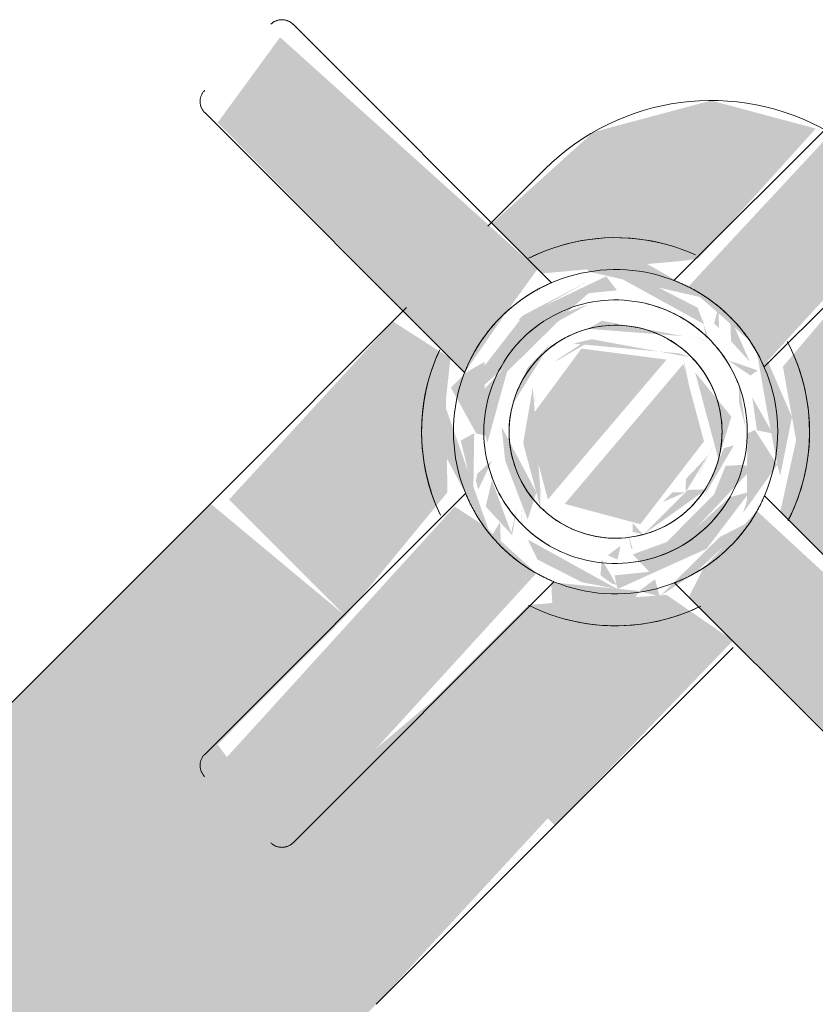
# Model space of a CAD drawing. Header units: millimetres. Extents: x 5980700 to 6194397, y -12939 to 2351883.
# Tile 373 of 587: x 6096208 to 6096259, y -1991 to -1929. Entities that reach past the tile are written whole.
import ezdxf

# ---------------------------------------------------------------- set-up
doc = ezdxf.new("R2010")
doc.units = ezdxf.units.MM
doc.layers.add('P-SANR-FIXT', color=6, linetype='Continuous', lineweight=9)

# ---------------------------------------------------------------- blocks, each defined once
blk = doc.blocks.new('Blks_Banh_Lavatório de Canto com Barras - Único-3080981-PLANTA DE CAIMENTO DE PISOS - 1 PAV_')
at = {"layer": 'P-SANR-FIXT', "lineweight": 5}
for points in [[(-12.9903810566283, 187.2606423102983), (-14.99999999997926, 177.320508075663), (-14.99999999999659, 98.86367144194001), (15.00000000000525, 98.86367144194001), (13.83677653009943, 184.8267908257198), (8.961171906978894, 191.5343495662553), (5.035113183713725, 193.277077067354), (-0.444210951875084, 194.4803243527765), (-8.920792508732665, 191.2413005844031), (-12.62148100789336, 187.6214810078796)], [(-14.99999999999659, 98.86367144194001), (-14.35245711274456, 82.76560727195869), (-3.860931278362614, 82.76560727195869), (-2.813079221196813, 95.33912452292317), (3.844229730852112, 94.30797401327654), (3.860931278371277, 82.76560727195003), (14.99999999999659, 83.7844288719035), (15.00000000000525, 98.86367144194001), (-10.19404901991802, 98.86367144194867)], [(-3.842737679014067, 95.33912452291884), (-2.799214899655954, 72.24165590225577), (1.779648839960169, 72.47746009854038), (3.875174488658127, 72.92218669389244), (2.813079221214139, 95.3391245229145), (-3.445304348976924, 95.33912452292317)], [(0, 68.40315961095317), (0.9503122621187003, 56.76148389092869), (5.278571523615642, 60.10030633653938), (4.41422801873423, 65.85460387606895), (0.1098155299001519, 68.33975758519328)], [(-5.278571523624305, 65.35557492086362), (-4.414228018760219, 58.76137658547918), (0, 56.21282085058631), (-0.9578395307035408, 67.8501507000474), (-5.229974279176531, 65.3836325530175)], [(-8.072322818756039, 66.96854798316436), (-7.799379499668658, 57.48984857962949), (-7.265798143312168, 58.11307971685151), (-7.26579814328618, 64.97759429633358), (-6.294617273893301, 67.06361228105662), (-7.856215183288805, 67.09331778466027)], [(-32.86936046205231, 66.31250173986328), (-31.83366997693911, 58.62099435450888), (-9.934925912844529, 59.51003557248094), (-10.0962732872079, 64.47214804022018), (-10.73801269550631, 66.44065433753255), (-32.46961237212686, 66.3148164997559)], [(9.4592888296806, 66.44805884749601), (10.31214274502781, 61.78070916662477), (10.84096160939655, 58.49872945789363), (32.86936046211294, 59.65668483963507), (31.83370499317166, 66.31849875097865), (9.803079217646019, 66.44606811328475)], [(-3.681053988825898, 52.66080645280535), (-2.610783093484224, 29.39810747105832), (4.046223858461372, 30.4289559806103), (3.255136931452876, 52.50888839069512), (-1.946950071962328, 52.17381602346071), (-3.403145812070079, 52.55930252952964)]]:
    blk.add_hatch(color=71, dxfattribs=at).paths.add_polyline_path(points)
h = blk.add_hatch(color=71, dxfattribs=at)
h.paths.add_polyline_path([(-14.99999999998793, 82.76560727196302), (-14.69278054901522, 66.41775407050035), (-9.645755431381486, 67.35755158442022), (-4.675089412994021, 73.08823957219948), (-3.873568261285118, 74.03224341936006), (-3.860931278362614, 82.76560727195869), (-14.76405517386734, 82.76560727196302)])
h.paths.add_polyline_path([(3.860931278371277, 82.76560727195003), (4.84331879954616, 72.60892607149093), (9.127381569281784, 68.4541339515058), (10.73801269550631, 66.44065433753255), (14.99999999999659, 67.37196191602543), (14.35245711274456, 82.76560727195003), (6.906631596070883, 82.7656072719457)])
h.paths.add_polyline_path([(-14.99999999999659, 58.52295236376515), (-14.86998066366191, 53.21588703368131), (-11.33321759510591, 44.04146833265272), (-8.081448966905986, 41.63662646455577), (-3.659329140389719, 40.21686956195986), (-4.607612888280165, 51.84327615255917), (-8.512405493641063, 54.55648796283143), (-11.02254943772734, 58.49978705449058), (-14.94121195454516, 58.52260997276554)])
h.paths.add_polyline_path([(-0.001812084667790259, 69.01359157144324), (0.4261808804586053, 68.15710396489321), (8.662937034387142e-12, 69.01177948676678)])
h.paths.add_polyline_path([(-5.278571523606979, 63.37325904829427), (-5.288699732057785, 61.812083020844), (-5.278571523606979, 63.30471337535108)])
h.paths.add_polyline_path([(-1.244725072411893, 56.9314632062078), (0.2956749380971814, 55.91714591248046), (-0.4261809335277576, 56.45887652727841), (-0.9578395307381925, 56.76582976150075)])
h.paths.add_polyline_path([(10.44118692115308, 58.49640110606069), (4.608243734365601, 51.51906262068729), (4.069717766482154, 50.77988656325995), (4.631348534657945, 39.64471005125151), (10.60660171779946, 43.0945240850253), (14.4888873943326, 49.81884012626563), (14.94121195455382, 58.52260997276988), (10.84096160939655, 58.49872945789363)])
h = blk.add_hatch(color=71, dxfattribs=at)
h.paths.add_polyline_path([(-9.40232040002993, 67.73642244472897), (-9.9475394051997, 65.02329443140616), (-10.11277950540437, 60.26753354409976), (-9.430881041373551, 62.35794737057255), (-9.402320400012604, 67.20602048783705)])
h.paths.add_polyline_path([(-8.647980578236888, 69.94620961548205), (-8.232097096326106, 68.41205118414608), (-3.876534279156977, 71.98244139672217), (-4.963384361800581, 72.96493645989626), (-8.544377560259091, 70.03108980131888)])
h.paths.add_polyline_path([(-9.40232040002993, 56.87955801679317), (-7.281387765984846, 53.70112580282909), (-3.680392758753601, 52.28205558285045), (-2.797052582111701, 52.37216224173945), (-5.533097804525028, 54.30111542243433), (-8.773005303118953, 56.51622277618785)])
h = blk.add_hatch(color=71, dxfattribs=at)
h.paths.add_polyline_path([(8.662937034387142e-12, 72.63360465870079), (1.128381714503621, 71.58126521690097), (0.8924362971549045, 72.59496601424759)])
h.paths.add_polyline_path([(8.662937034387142e-12, 70.69781125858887), (0.9136233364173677, 69.92540282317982), (0.1552779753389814, 70.608161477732)])
h.paths.add_polyline_path([(5.697589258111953, 68.3396010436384), (9.050063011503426, 65.06494671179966), (9.402320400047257, 66.39109041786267), (9.396748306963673, 67.73803229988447), (6.190264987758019, 68.6644299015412)])
h.paths.add_polyline_path([(3.579831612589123, 71.09803791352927), (4.270712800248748, 69.16340855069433), (4.340950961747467, 70.41608900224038), (4.08654418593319, 70.80548727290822)])
h.paths.add_polyline_path([(0, 54.16309695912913), (1.157800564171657, 54.5866256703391), (0.1433173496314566, 54.24584126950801)])
h.paths.add_polyline_path([(0, 52.9868747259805), (1.012180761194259, 52.03550863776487), (0.4323205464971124, 52.99650455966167), (0.3029303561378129, 52.99362242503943)])
h.paths.add_polyline_path([(9.40232040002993, 61.74152290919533), (8.002031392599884, 56.73647360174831), (9.402320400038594, 61.23702995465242)])
h = blk.add_hatch(color=71, dxfattribs=at)
h.paths.add_polyline_path([(1.014133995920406, 72.57934412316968), (9.018558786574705, 68.73820936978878), (7.465647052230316, 70.78682366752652), (3.876685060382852, 71.8782371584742), (1.73468848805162, 72.48684916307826)])
h.paths.add_polyline_path([(1.779670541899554, 52.13849866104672), (7.465672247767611, 53.70112580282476), (9.149701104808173, 56.13952697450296), (8.42386085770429, 56.31464413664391), (1.798129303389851, 52.15112868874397)])
h = blk.add_hatch(color=71, dxfattribs=at)
h.paths.add_polyline_path([(-7.167499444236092, 69.30873596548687), (-9.368701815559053, 63.48243883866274), (-8.752303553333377, 58.9713140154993), (-8.072322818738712, 60.14391457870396), (-7.799379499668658, 67.12613188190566), (-6.423964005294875, 68.81851134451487), (-6.939435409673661, 69.15836975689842)])
h.paths.add_polyline_path([(-7.167499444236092, 69.30873596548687), (-0.8890123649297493, 71.11583420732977), (-2.243152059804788, 71.57914007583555), (-5.262057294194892, 70.60016286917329), (-7.001839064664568, 69.42101346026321)])
h.paths.add_polyline_path([(-3.649537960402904, 53.14160586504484), (-1.819065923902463, 54.03711292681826), (-3.545901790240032, 53.70112580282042), (-3.63656042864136, 53.21167008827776)])
h.paths.add_polyline_path([(-7.167499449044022, 55.30724449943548), (-4.602249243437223, 54.59983795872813), (-6.302465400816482, 55.87757506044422), (-6.939435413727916, 55.45761070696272)])
h = blk.add_hatch(color=71, dxfattribs=at)
h.paths.add_polyline_path([(0, 71.62910573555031), (3.388140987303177, 70.06312197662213), (2.477071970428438, 71.52408417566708), (0.0766747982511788, 71.62585491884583)])
h.paths.add_polyline_path([(3.649537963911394, 71.47437459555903), (6.302465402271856, 68.73840539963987), (6.574826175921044, 69.67358251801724), (3.686198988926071, 71.45180626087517)])
h.paths.add_polyline_path([(7.167499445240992, 55.30724450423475), (0.8623790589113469, 53.48476950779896), (1.88826044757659, 53.02893526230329), (5.531017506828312, 54.19810728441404), (5.827424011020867, 54.3989988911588)])
h.paths.add_polyline_path([(8.072322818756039, 66.96854798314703), (7.450235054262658, 57.28826994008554), (6.302465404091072, 55.87757506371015), (7.415934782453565, 55.73271774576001), (9.37588595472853, 61.26346439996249), (8.842043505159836, 65.46994816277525), (8.216400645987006, 66.6880371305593)])
h = blk.add_hatch(color=71, dxfattribs=at)
h.paths.add_polyline_path([(0, 71.62910573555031), (1.068901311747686, 70.08068079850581), (0.1737230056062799, 71.5288067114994)])
h.paths.add_polyline_path([(5.271620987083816, 68.58553393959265), (7.586742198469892, 64.49756198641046), (7.553947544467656, 59.91350934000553), (6.950791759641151, 57.78771323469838), (8.072322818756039, 60.14391457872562), (7.799379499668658, 67.12613188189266), (6.329660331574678, 67.97467463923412)])
h.paths.add_polyline_path([(8.662937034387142e-12, 53.91816920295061), (0.8890123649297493, 53.50014625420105), (0.1552779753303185, 54.00781898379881)])
h = blk.add_hatch(color=71, dxfattribs=at)
h.paths.add_polyline_path([(8.662937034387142e-12, 70.45288350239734), (0.9824542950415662, 69.78584217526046), (0.1433173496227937, 70.37013919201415)])
h.paths.add_polyline_path([(0, 69.08975280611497), (0.8200952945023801, 68.26965751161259), (5.71327962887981, 64.04738167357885), (3.651216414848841, 66.9817220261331), (0.02709645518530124, 69.07410866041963)])
h.paths.add_polyline_path([(0.001812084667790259, 55.60238889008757), (0.6321830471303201, 55.8912187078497), (5.873178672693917, 60.24399720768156), (5.237032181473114, 59.218866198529), (0.009642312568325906, 55.60779799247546)])
h.paths.add_polyline_path([(0, 54.3891586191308), (1.042820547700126, 54.76516968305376), (0.1456181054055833, 54.45512842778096)])
h = blk.add_hatch(color=71, dxfattribs=at)
h.paths.add_polyline_path([(5.873178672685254, 58.91710894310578), (1.255072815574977, 54.95774803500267), (5.606294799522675, 57.92554193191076), (5.862196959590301, 58.8763080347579)])
h.paths.add_polyline_path([(5.873178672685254, 65.69887151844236), (6.896470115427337, 61.31673242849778), (6.842110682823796, 63.42672121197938), (5.885509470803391, 65.66995573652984)])
h.paths.add_polyline_path([(0, 70.22682184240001), (0.8394746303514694, 68.60508190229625), (5.356369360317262, 67.21944110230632), (3.665426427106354, 68.58157632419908), (0.4101674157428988, 70.0427160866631)])
h = blk.add_hatch(color=71, dxfattribs=at)
h.paths.add_polyline_path([(-9.40232040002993, 67.73642244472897), (-8.41755868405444, 67.16787000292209), (-8.232097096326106, 68.41205118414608)])
h.paths.add_polyline_path([(-6.939435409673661, 69.15836975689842), (-5.116226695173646, 68.67525087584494), (-5.789705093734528, 69.45277025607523), (-6.694831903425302, 69.29959165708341)])
h.paths.add_polyline_path([(-7.265798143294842, 66.50290074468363), (-6.139339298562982, 66.90833430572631), (-7.208962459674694, 66.5357148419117)])
h.paths.add_polyline_path([(-9.40232040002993, 60.23685766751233), (-8.773005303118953, 56.51622277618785), (-6.190264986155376, 55.95155055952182), (-6.01506805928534, 56.45967588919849), (-9.020734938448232, 59.4939337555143), (-9.320965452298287, 60.07846448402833)])
h.paths.add_polyline_path([(-5.697589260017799, 56.27637941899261), (-3.385462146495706, 54.5673212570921), (-4.270712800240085, 55.45257191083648), (-5.571519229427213, 56.20359285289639)])
h.paths.add_polyline_path([(-2.870811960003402, 53.10858986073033), (0, 51.98237580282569), (-1.128381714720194, 53.03471524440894), (-2.706372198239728, 53.10161803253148)])
h = blk.add_hatch(color=71, dxfattribs=at)
h.paths.add_polyline_path([(0, 68.80338788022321), (4.41422801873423, 65.85460387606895), (5.278571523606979, 64.17479668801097), (4.128970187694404, 66.11619189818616), (0.01318026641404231, 68.79480996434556)])
h.paths.add_polyline_path([(5.873178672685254, 61.87822028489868), (5.278571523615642, 59.62572009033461), (4.358224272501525, 58.72904280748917), (5.492400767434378, 59.88647709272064), (5.873178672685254, 61.68116890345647)])
h = blk.add_hatch(color=71, dxfattribs=at)
h.paths.add_polyline_path([(-6.059729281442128, 66.82872428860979), (-4.962507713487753, 66.22464764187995), (-5.972658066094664, 66.86121262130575)])
h.paths.add_polyline_path([(-5.843470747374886, 67.97882138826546), (-5.360166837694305, 67.22101597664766), (-5.21260345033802, 68.22151790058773)])
h.paths.add_polyline_path([(-5.873178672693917, 65.69887151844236), (-6.689912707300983, 60.80209225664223), (-5.873178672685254, 61.68116890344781), (-5.873178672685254, 65.66456991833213)])
h.paths.add_polyline_path([(-7.937171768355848, 62.30799019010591), (-7.220973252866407, 58.06825482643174), (-6.489673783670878, 58.88920407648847), (-7.651544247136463, 61.63337826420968)])
h.paths.add_polyline_path([(-5.87317867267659, 58.91710894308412), (-4.534002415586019, 56.41403356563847), (-0.8990606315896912, 56.04530055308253), (-5.623407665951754, 58.77290358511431)])
h = blk.add_hatch(color=71, dxfattribs=at)
h.paths.add_polyline_path([(-5.873178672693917, 65.69887151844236), (-4.87689863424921, 65.64589364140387), (-5.275149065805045, 66.04414407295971)])
h.paths.add_polyline_path([(-5.288699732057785, 63.36243431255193), (-5.873178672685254, 61.87822033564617), (-5.288699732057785, 62.47690753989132), (-5.288699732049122, 63.29458516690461)])
h.paths.add_polyline_path([(-6.898200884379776, 61.28281146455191), (-5.940899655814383, 57.59307697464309), (-5.61137896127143, 58.17728956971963), (-6.8876560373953, 61.25847445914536)])
h.paths.add_polyline_path([(-5.873178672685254, 61.06347350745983), (-4.962507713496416, 58.39133281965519), (-5.492762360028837, 59.88611550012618), (-5.865249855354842, 61.03893445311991)])
h = blk.add_hatch(color=71, dxfattribs=at)
h.paths.add_polyline_path([(-5.288699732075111, 65.36142244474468), (-3.864182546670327, 66.1721727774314), (-5.286167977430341, 65.36317137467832)])
h.paths.add_polyline_path([(-5.873178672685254, 61.87822033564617), (-5.237032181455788, 59.218866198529), (-5.278571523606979, 60.6574232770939), (-5.288699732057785, 61.25354617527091)])
at = {"layer": 'P-SANR-FIXT', "color": 133, "lineweight": 5}
for p, q in [((15.00000000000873, 179.9245353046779), (15.00000000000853, 98.86367144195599)), ((-14.99999999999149, 82.76560727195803), (-14.99999999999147, 98.86367144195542)), ((15.00000000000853, 98.8636714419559), (15.00000000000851, 82.7656072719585)), ((-3.978294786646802, 95.33912452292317), (-3.978294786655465, 71.83644676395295)), ((3.978294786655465, 71.83644676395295), (3.978294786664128, 95.33912452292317)), ((-14.9999999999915, 66.724973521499), (-14.99999999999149, 82.76560727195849)), ((15.00000000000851, 82.76560727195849), (15.0000000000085, 66.13734183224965)), ((-9.459288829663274, 66.44805884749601), (-32.86936046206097, 66.44805884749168)), ((32.86936046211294, 66.44805884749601), (9.4592888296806, 66.44805884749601)), ((-32.86936046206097, 58.49146927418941), (-9.594398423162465, 58.49146927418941)), ((9.594398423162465, 58.49146927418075), (32.86936046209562, 58.49146927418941)), ((15.0000000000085, 58.80112339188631), (15.00000000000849, 53.70112580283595)), ((-3.775998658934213, 52.69757153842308), (-3.77599865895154, 29.39810747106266)), ((4.180590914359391, 29.39810747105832), (4.180590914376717, 52.86654050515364))]:
    blk.add_line(p, q, dxfattribs=at)
at = {"layer": 'P-SANR-FIXT', "color": 133, "lineweight": 5, "flags": 128}
for points in [[(-3.978294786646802, 95.33912452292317), (-3.977494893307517, 95.37911385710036), (-3.975096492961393, 95.41903921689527), (-3.97110342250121, 95.45883673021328), (-3.965522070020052, 95.49844272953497), (-3.958361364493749, 95.53779385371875), (-3.949632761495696, 95.57682714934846), (-3.939350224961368, 95.61548017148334), (-3.927530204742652, 95.65369108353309), (-3.91419161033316, 95.69139875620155), (-3.899355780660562, 95.72854286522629), (-3.883046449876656, 95.76506398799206), (-3.865289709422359, 95.80090369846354), (-3.846113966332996, 95.83600466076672), (-3.825549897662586, 95.87031072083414), (-3.803630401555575, 95.90376699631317), (-3.780390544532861, 95.93631996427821), (-3.755867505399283, 95.96791754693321), (-3.73010051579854, 95.99850919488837), (-3.703130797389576, 96.02804596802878), (-3.675001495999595, 96.05648061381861), (-3.645757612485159, 96.08376764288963), (-3.615445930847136, 96.10986340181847), (-3.584114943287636, 96.13472614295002), (-3.551814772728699, 96.15831609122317), (-3.518597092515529, 96.1805955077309), (-3.484515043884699, 96.20152875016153), (-3.4496231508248, 96.22108232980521), (-3.4139772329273, 96.23922496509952), (-3.377634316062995, 96.25592763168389), (-3.340652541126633, 96.27116360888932), (-3.303091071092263, 96.2849085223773), (-3.265009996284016, 96.29714038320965), (-3.226470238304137, 96.30783962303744), (-3.187533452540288, 96.31698912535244), (-3.148261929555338, 96.32457425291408), (-3.10871849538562, 96.33058287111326), (-3.068966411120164, 96.33500536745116), (-3.02906927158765, 96.33783466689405), (-2.989090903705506, 96.33906624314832), (-2.978294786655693, 96.33912452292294)], [(2.978294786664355, 96.33912452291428), (3.018284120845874, 96.33832462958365), (3.058209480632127, 96.3359262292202), (3.098006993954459, 96.33193315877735), (3.137612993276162, 96.32635180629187), (3.17696411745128, 96.31919110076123), (3.215997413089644, 96.31046249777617), (3.254650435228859, 96.30017996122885), (3.292861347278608, 96.28835994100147), (3.330569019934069, 96.27502134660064), (3.367713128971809, 96.26018551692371), (3.40423425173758, 96.24387618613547), (3.440073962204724, 96.22611944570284), (3.475174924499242, 96.20694370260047), (3.509480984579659, 96.18637963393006), (3.54293726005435, 96.16446013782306), (3.575490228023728, 96.14122028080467), (3.607087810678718, 96.11669724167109), (3.637679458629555, 96.09093025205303), (3.667216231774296, 96.06396053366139), (3.695650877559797, 96.0358312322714), (3.722937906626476, 96.0065873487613), (3.74903366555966, 95.97627566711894), (3.773896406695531, 95.94494467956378), (3.797486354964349, 95.91264450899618), (3.819765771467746, 95.87942682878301), (3.840699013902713, 95.84534478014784), (3.860252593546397, 95.81045288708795), (3.878395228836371, 95.77480696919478), (3.895097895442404, 95.73846405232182), (3.910333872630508, 95.70148227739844), (3.924078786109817, 95.66392080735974), (3.936310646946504, 95.62583973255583), (3.947009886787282, 95.58729997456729), (3.956159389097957, 95.5483631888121), (3.963744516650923, 95.50909166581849), (3.969753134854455, 95.46954823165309), (3.974175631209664, 95.42979614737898), (3.977004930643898, 95.38989900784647), (3.978236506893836, 95.34992063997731), (3.978294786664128, 95.33912452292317)], [(-3.887056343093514, 74.03756360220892), (-4.353004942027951, 73.87274039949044), (-4.811989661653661, 73.6894160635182), (-5.263276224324, 73.48788387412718), (-5.706142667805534, 73.26846623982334), (-6.139880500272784, 73.03151418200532), (-6.5637958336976, 72.77740677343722), (-6.977210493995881, 72.50655053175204), (-7.37946310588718, 72.21937876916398), (-7.769910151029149, 71.91635089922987), (-8.147926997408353, 71.59795170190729), (-8.512908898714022, 71.26469054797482), (-8.864271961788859, 70.91710058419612), (-9.201454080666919, 70.55573788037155), (-9.52391583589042, 70.18118053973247), (-9.83114135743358, 69.79402777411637), (-10.12263914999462, 69.39489894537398), (-10.39794287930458, 68.9844325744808), (-10.65661211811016, 68.56328532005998), (-10.89823305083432, 68.13213092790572), (-11.12241913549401, 67.69165915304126), (-11.32881172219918, 67.24257465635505), (-11.51708062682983, 66.7855958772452), (-11.68692465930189, 66.32145388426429)], [(11.61107172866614, 66.53588708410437), (11.43271332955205, 66.99682424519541), (11.23606502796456, 67.45026027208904), (11.0214414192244, 67.89546976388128), (10.78918585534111, 68.33174048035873), (10.53966989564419, 68.75837448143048), (10.27329271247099, 69.17468924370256), (9.990480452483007, 69.58001875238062), (9.691685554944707, 69.97371456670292), (9.377386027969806, 70.35514685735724), (9.04808468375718, 70.72370541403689), (8.704308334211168, 71.07880062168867), (8.346606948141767, 71.41986440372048), (7.975552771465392, 71.74635113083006), (7.591739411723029, 72.05773849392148), (7.195780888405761, 72.35352833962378), (6.788310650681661, 72.63324746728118), (6.369980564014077, 72.89644838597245), (5.941459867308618, 73.14271003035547), (5.503434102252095, 73.3716384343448), (5.056604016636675, 73.58286736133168), (4.601684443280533, 73.77605889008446), (4.139403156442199, 73.95090395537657)], [(8.662937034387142e-12, 72.63360465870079), (-0.4129144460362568, 72.62534526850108), (-0.825168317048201, 72.60058031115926), (-1.236102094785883, 72.55934940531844), (-1.645058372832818, 72.50171851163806), (-2.051382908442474, 72.42777982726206), (-2.454425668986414, 72.337651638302), (-2.853541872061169, 72.2314781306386), (-3.248093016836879, 72.1094291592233), (-3.637447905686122, 71.97169997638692), (-4.020983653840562, 71.81851091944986), (-4.398086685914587, 71.65010705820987), (-4.768153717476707, 71.46675780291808), (-5.13059272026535, 71.26875647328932), (-5.484823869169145, 71.05641982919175), (-5.830280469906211, 70.83008756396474), (-6.166409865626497, 70.59012176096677), (-6.4926743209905, 70.33690631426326), (-6.808551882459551, 70.07084631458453), (-7.113537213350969, 69.79236740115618), (-7.407142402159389, 69.5019150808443), (-7.688897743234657, 69.1999540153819), (-7.958352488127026, 68.88696727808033), (-8.215075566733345, 68.56345558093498), (-8.458656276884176, 68.22993647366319), (-8.688704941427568, 67.88694351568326), (-8.904853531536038, 67.53502542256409), (-9.106756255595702, 67.17474518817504), (-9.294090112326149, 66.806679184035), (-9.466555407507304, 66.4314162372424), (-9.62387623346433, 66.04955668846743), (-9.765800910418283, 65.66171143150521), (-9.892102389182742, 65.26850093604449), (-10.00257861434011, 64.87055425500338), (-10.09705284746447, 64.46850801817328), (-10.17537394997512, 64.06300541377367), (-10.23741662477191, 63.65469515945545), (-10.28308161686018, 63.24423046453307), (-10.3122958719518, 62.83226798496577), (-10.32501265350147, 62.41946677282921), (-10.32121161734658, 62.00648722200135), (-10.30089884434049, 61.59399001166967), (-10.26410683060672, 61.18263504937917), (-10.21089443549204, 60.77308041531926), (-10.14134678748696, 60.36598130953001), (-10.05557514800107, 59.9619890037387), (-9.953716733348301, 59.56174979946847), (-9.835934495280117, 59.16590399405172), (-9.702416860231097, 58.77508485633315), (-9.553377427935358, 58.38991761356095), (-9.389054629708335, 58.01101845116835), (-9.209711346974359, 57.63899352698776), (-9.015634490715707, 57.27443800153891), (-8.807134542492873, 56.91793508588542), (-8.584545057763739, 56.57005510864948), (-8.348222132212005, 56.23135460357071), (-8.098543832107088, 55.90237541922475), (-7.835909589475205, 55.58364385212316), (-7.560739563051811, 55.27566980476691), (-7.273473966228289, 54.97894596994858), (-6.974572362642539, 54.69394704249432), (-6.664512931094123, 54.42112895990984), (-6.343791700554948, 54.16092817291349), (-6.01292175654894, 53.91376094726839), (-5.672432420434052, 53.6800226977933), (-5.322868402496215, 53.46008735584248), (-4.964788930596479, 53.25430677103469), (-4.59876685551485, 53.06301014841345), (-4.225387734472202, 52.8865035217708), (-3.845248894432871, 52.7250692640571), (-3.458958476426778, 52.5789656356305), (-3.067134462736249, 52.44842637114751), (-2.670403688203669, 52.33366030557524), (-2.269400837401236, 52.23485104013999), (-1.864767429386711, 52.15215664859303), (-1.457150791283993, 52.08570942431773), (-1.047203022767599, 52.03561566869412), (-0.6355799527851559, 52.001955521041), (-0.2229400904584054, 51.98478283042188), (0, 51.98237580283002)], [(0, 51.98237580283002), (0.4129144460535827, 51.99063519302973), (0.825168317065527, 52.01540015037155), (1.236102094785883, 52.05663105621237), (1.645058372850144, 52.11426194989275), (2.051382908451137, 52.18820063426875), (2.45442566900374, 52.2783288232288), (2.853541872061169, 52.3845023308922), (3.248093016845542, 52.50655130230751), (3.637447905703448, 52.64428048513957), (4.020983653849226, 52.79746954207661), (4.398086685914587, 52.96587340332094), (4.768153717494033, 53.14922265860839), (5.130592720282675, 53.34722398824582), (5.484823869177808, 53.55956063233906), (5.830280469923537, 53.78589289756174), (6.16640986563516, 54.02585870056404), (6.4926743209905, 54.27907414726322), (6.808551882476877, 54.54513414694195), (7.113537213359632, 54.82361306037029), (7.407142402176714, 55.11406538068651), (7.688897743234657, 55.41602644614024), (7.958352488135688, 55.72901318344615), (8.215075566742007, 56.05252488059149), (8.458656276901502, 56.3860439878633), (8.688704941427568, 56.72903694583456), (8.904853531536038, 57.08095503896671), (9.106756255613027, 57.44123527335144), (9.294090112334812, 57.80930127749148), (9.466555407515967, 58.18456422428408), (9.62387623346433, 58.56642377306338), (9.76580091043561, 58.95426903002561), (9.892102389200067, 59.34747952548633), (10.00257861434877, 59.7454262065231), (10.09705284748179, 60.14747244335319), (10.17537394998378, 60.55297504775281), (10.23741662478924, 60.96128530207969), (10.28308161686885, 61.37174999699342), (10.31229587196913, 61.78371247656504), (10.32501265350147, 62.19651368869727), (10.32121161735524, 62.60949323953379), (10.30089884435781, 63.02199044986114), (10.26410683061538, 63.43334541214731), (10.21089443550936, 63.84290004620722), (10.14134678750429, 64.24999915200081), (10.05557514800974, 64.65399145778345), (9.953716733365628, 65.05423066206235), (9.835934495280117, 65.4500764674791), (9.70241686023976, 65.84089560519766), (9.553377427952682, 66.22606284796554), (9.389054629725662, 66.60496201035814), (9.209711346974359, 66.97698693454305), (9.015634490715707, 67.3415424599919), (8.807134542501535, 67.69804537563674), (8.584545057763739, 68.04592535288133), (8.348222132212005, 68.38462585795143), (8.098543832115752, 68.71360504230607), (7.835909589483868, 69.03233660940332), (7.560739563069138, 69.34031065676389), (7.273473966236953, 69.63703449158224), (6.974572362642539, 69.92203341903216), (6.664512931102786, 70.19485150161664), (6.343791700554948, 70.45505228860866), (6.012921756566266, 70.70221951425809), (5.672432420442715, 70.9359577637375), (5.322868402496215, 71.15589310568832), (4.964788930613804, 71.36167369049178), (4.598766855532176, 71.55297031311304), (4.225387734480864, 71.72947693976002), (3.845248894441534, 71.89091119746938), (3.458958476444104, 72.03701482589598), (3.067134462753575, 72.1675540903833), (2.670403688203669, 72.28232015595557), (2.269400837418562, 72.38112942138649), (1.864767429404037, 72.46382381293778), (1.457150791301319, 72.5302710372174), (1.047203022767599, 72.58036479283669), (0.6355799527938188, 72.61402494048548), (0.2229400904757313, 72.6311976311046), (8.662937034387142e-12, 72.63360465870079)], [(0, 70.6978112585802), (-0.3355033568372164, 70.69110029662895), (-0.6704699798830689, 70.67097814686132), (-1.004363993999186, 70.6374770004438), (-1.336651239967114, 70.59065045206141), (-1.666800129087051, 70.53057341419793), (-1.994282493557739, 70.45734199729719), (-2.318574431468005, 70.37107335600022), (-2.639157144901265, 70.27190550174), (-2.955517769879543, 70.1599970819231), (-3.267150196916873, 70.03552712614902), (-3.573555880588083, 69.89869475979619), (-3.874244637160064, 69.74971888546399), (-4.168735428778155, 69.58883783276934), (-4.45655713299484, 69.41630897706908), (-4.737249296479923, 69.23240832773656), (-5.010362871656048, 69.03743008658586), (-5.275460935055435, 68.83168617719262), (-5.532119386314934, 68.61550574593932), (-5.779927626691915, 68.38923463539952), (-6.018489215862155, 68.15323483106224), (-6.247422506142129, 67.90788388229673), (-6.466361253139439, 67.65357429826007), (-6.674955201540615, 67.39071292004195), (-6.87287064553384, 67.11972026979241), (-7.059790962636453, 66.84102987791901), (-7.235417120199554, 66.55508758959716), (-7.399468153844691, 66.26235085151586), (-7.551681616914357, 65.96328797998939), (-7.691814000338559, 65.65837741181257), (-7.819641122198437, 65.34810693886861), (-7.934958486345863, 65.03297292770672), (-8.03758160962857, 64.71347952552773), (-8.127346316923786, 64.39013785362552), (-8.204109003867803, 64.06346518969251), (-8.267746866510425, 63.73398414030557), (-8.318158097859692, 63.40222180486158), (-8.355262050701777, 63.06870893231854), (-8.378999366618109, 62.73397907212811), (-8.38933207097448, 62.39856772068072), (-8.38624363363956, 62.0630114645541), (-8.369738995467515, 61.72784712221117), (-8.339844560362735, 61.39361088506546), (-8.296608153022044, 61.06083745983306), (-8.24009894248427, 60.73005921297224), (-8.170407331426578, 60.4018053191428), (-8.087644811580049, 60.0766009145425), (-7.991943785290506, 59.75496625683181), (-7.883457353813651, 59.43741589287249), (-7.762359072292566, 59.12445783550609), (-7.628842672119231, 58.81659275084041), (-7.483121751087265, 58.51431315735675), (-7.325429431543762, 58.21810263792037), (-7.156017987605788, 57.92843506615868), (-6.975158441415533, 57.64577384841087), (-6.783140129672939, 57.37057118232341), (-6.580270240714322, 57.10326733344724), (-6.366873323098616, 56.8442899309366), (-6.143290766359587, 56.59405328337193), (-5.909880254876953, 56.35295771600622), (-5.667015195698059, 56.12138893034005), (-5.415084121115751, 55.89971738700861), (-5.154490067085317, 55.68829771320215), (-4.885649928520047, 55.48746813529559), (-4.608993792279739, 55.29754993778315), (-4.324964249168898, 55.11884694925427), (-4.034015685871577, 54.95164505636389), (-3.736613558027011, 54.79621174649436), (-3.433233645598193, 54.65279567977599), (-3.124361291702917, 54.52162629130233), (-2.810490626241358, 54.40291342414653), (-2.492123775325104, 54.29684699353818), (-2.16977005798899, 54.20359668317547), (-1.843945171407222, 54.12331167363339), (-1.515170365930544, 54.05612040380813), (-1.183971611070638, 54.00213036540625), (-0.8508787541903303, 53.96142793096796), (-0.5164246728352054, 53.93407821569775), (-0.1811444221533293, 53.92012497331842), (8.662937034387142e-12, 53.91816920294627)], [(8.662937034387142e-12, 53.91816920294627), (0.3355033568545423, 53.92488016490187), (0.6704699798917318, 53.9450023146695), (1.004363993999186, 53.97850346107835), (1.336651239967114, 54.02533000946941), (1.666800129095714, 54.08540704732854), (1.994282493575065, 54.15863846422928), (2.318574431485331, 54.24490710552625), (2.639157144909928, 54.34407495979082), (2.955517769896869, 54.45598337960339), (3.267150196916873, 54.58045333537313), (3.573555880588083, 54.71728570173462), (3.87424463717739, 54.86626157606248), (4.168735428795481, 55.02714262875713), (4.456557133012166, 55.1996714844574), (4.737249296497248, 55.38357213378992), (5.010362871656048, 55.57855037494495), (5.275460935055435, 55.78429428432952), (5.532119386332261, 56.00047471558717), (5.779927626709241, 56.22674582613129), (6.018489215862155, 56.46274563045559), (6.247422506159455, 56.70809657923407), (6.466361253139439, 56.96240616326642), (6.674955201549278, 57.22526754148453), (6.872870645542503, 57.49626019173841), (7.059790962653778, 57.77495058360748), (7.235417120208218, 58.06089287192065), (7.399468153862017, 58.35362961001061), (7.55168161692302, 58.65269248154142), (7.691814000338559, 58.95760304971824), (7.819641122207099, 59.26787352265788), (7.934958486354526, 59.58300753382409), (8.037581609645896, 59.90250093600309), (8.127346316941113, 60.22584260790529), (8.204109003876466, 60.55251527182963), (8.267746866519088, 60.88199632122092), (8.318158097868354, 61.21375865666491), (8.355262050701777, 61.54727152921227), (8.378999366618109, 61.88200138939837), (8.389332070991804, 62.21741274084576), (8.386243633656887, 62.55296899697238), (8.369738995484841, 62.88813333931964), (8.339844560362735, 63.22236957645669), (8.296608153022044, 63.55514300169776), (8.240098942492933, 63.88592124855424), (8.170407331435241, 64.21417514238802), (8.087644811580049, 64.53937954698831), (7.991943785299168, 64.86101420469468), (7.883457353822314, 65.17856456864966), (7.762359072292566, 65.49152262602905), (7.628842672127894, 65.79938771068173), (7.483121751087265, 66.10166730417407), (7.325429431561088, 66.39787782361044), (7.156017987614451, 66.68754539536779), (6.975158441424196, 66.97020661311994), (6.783140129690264, 67.24540927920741), (6.580270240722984, 67.51271312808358), (6.36687332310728, 67.77169053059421), (6.143290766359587, 68.02192717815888), (5.909880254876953, 68.2630227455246), (5.667015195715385, 68.49459153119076), (5.415084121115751, 68.7162630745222), (5.15449006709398, 68.92768274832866), (4.885649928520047, 69.12851232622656), (4.608993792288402, 69.31843052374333), (4.324964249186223, 69.49713351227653), (4.034015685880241, 69.66433540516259), (3.736613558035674, 69.81976871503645), (3.433233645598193, 69.96318478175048), (3.12436129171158, 70.09435417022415), (2.810490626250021, 70.21306703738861), (2.492123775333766, 70.31913346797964), (2.16977005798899, 70.41238377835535), (1.843945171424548, 70.49266878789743), (1.515170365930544, 70.55986005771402), (1.183971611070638, 70.6138500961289), (0.8508787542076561, 70.65455253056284), (0.5164246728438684, 70.68190224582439), (0.1811444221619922, 70.69585548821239), (0, 70.6978112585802)], [(0, 69.08975280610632), (-0.2711981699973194, 69.08432811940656), (-0.5419624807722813, 69.06806273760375), (-0.8118597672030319, 69.04098268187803), (-1.080458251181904, 69.00313127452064), (-1.347328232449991, 68.95456906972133), (-1.612042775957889, 68.89537375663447), (-1.874178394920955, 68.82564003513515), (-2.133315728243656, 68.74547946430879), (-2.38904021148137, 68.65502028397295), (-2.640942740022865, 68.55440720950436), (-2.888620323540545, 68.44380120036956), (-3.131676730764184, 68.32337920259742), (-3.369723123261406, 68.1933338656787), (-3.602378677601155, 68.05387323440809), (-3.829271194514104, 67.90522041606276), (-4.050037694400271, 67.7476132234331), (-4.264324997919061, 67.58130379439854), (-4.471790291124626, 67.40655818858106), (-4.672101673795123, 67.22365596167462), (-4.864938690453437, 67.03288971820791), (-5.049992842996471, 66.8345646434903), (-5.226968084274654, 66.62899801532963), (-5.395581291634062, 66.41651869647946), (-5.555562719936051, 66.19746660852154), (-5.706656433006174, 65.9721921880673), (-5.848620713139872, 65.74105582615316), (-5.981228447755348, 65.50442729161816), (-6.104267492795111, 65.2626851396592), (-6.217541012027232, 65.01621610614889), (-6.32086779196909, 64.76541448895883), (-6.414082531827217, 64.51068151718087), (-6.497036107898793, 64.25242470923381), (-6.569595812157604, 63.99105722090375), (-6.631645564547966, 63.7269971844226), (-6.683086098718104, 63.46066703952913), (-6.723835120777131, 63.19249285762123), (-6.753827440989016, 62.92290366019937), (-6.773015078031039, 62.65233073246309), (-6.781367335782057, 62.38120693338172), (-6.778870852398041, 62.10996600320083), (-6.765529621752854, 61.83904186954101), (-6.741364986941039, 61.56886795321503), (-6.706415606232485, 61.29987647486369), (-6.660737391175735, 61.03249776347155), (-6.604403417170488, 60.76715956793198), (-6.53750380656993, 60.50428637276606), (-6.460145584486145, 60.24429871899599), (-6.372452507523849, 59.98761253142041), (-6.274564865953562, 59.73463845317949), (-6.166639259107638, 59.4857811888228), (-6.048848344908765, 59.24143885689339), (-5.921380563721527, 59.00200235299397), (-5.784439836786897, 58.76785472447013), (-5.63824524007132, 58.53937055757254), (-5.483030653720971, 58.31691537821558), (-5.319044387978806, 58.10084506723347), (-5.146548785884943, 57.89150529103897), (-4.965819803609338, 57.68923094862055), (-4.777146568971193, 57.49434563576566), (-4.580830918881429, 57.30716112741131), (-4.377186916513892, 57.12797687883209), (-4.166540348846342, 56.95707954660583), (-3.949228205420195, 56.79474253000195), (-3.725598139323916, 56.6412255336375), (-3.496007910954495, 56.496774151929), (-3.260824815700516, 56.36161947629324), (-3.020425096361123, 56.23597772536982), (-2.775193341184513, 56.12004989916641), (-2.525521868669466, 56.01402145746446), (-2.271810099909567, 55.91806202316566), (-2.014463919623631, 55.83232511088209), (-1.753895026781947, 55.7569478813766), (-1.490520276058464, 55.69205092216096), (-1.224761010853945, 55.63773805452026), (-0.9570423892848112, 55.59409616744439), (-0.6877927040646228, 55.56119507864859), (-0.4174426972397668, 55.53908742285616), (-0.1464248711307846, 55.52780856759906), (0, 55.52622765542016)], [(0, 55.52622765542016), (0.2711981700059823, 55.53165234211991), (0.5419624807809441, 55.54791772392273), (0.8118597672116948, 55.57499777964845), (1.080458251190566, 55.61284918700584), (1.347328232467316, 55.66141139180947), (1.612042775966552, 55.72060670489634), (1.874178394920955, 55.7903404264), (2.133315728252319, 55.87050099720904), (2.389040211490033, 55.96096017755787), (2.640942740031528, 56.06157325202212), (2.888620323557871, 56.17217926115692), (3.131676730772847, 56.29260125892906), (3.369723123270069, 56.42264659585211), (3.602378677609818, 56.5621072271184), (3.82927119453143, 56.71076004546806), (4.050037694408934, 56.8683672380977), (4.264324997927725, 57.03467666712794), (4.471790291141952, 57.20942227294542), (4.672101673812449, 57.39232449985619), (4.864938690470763, 57.5830907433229), (5.049992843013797, 57.78141581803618), (5.226968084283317, 57.98698244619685), (5.395581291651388, 58.19946176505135), (5.555562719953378, 58.41851385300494), (5.706656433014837, 58.64378827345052), (5.848620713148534, 58.87492463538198), (5.981228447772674, 59.11155316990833), (6.104267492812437, 59.35329532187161), (6.217541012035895, 59.59976435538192), (6.320867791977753, 59.85056597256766), (6.41408253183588, 60.10529894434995), (6.497036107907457, 60.36355575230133), (6.569595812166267, 60.62492324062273), (6.63164556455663, 60.88898327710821), (6.68308609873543, 61.15531342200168), (6.723835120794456, 61.42348760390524), (6.75382744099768, 61.69307680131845), (6.773015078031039, 61.96364972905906), (6.781367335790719, 62.2347735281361), (6.778870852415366, 62.50601445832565), (6.765529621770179, 62.7769385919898), (6.741364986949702, 63.04711250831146), (6.706415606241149, 63.31610398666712), (6.660737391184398, 63.58348269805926), (6.604403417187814, 63.84882089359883), (6.537503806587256, 64.11169408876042), (6.460145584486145, 64.37168174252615), (6.372452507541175, 64.6283679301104), (6.274564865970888, 64.88134200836), (6.166639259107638, 65.13019927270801), (6.048848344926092, 65.37454160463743), (5.921380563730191, 65.61397810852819), (5.784439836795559, 65.84812573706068), (5.638245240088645, 66.07660990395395), (5.483030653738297, 66.29906508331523), (5.31904438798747, 66.51513539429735), (5.146548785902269, 66.72447517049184), (4.965819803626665, 66.92674951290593), (4.777146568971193, 67.12163482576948), (4.580830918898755, 67.30881933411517), (4.377186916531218, 67.48800358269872), (4.166540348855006, 67.65890091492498), (3.949228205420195, 67.82123793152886), (3.725598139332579, 67.97475492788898), (3.496007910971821, 68.11920630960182), (3.260824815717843, 68.25436098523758), (3.020425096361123, 68.38000273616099), (2.775193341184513, 68.4959305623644), (2.525521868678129, 68.60195900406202), (2.27181009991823, 68.69791843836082), (2.014463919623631, 68.78365535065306), (1.753895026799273, 68.85903258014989), (1.490520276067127, 68.92392953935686), (1.224761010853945, 68.97824240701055), (0.9570423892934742, 69.02188429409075), (0.6877927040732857, 69.05478538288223), (0.4174426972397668, 69.07689303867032), (0.1464248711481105, 69.08817189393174), (0, 69.08975280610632)], [(32.86936046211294, 66.44805884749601), (32.90934979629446, 66.44725895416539), (32.94927515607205, 66.44486055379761), (32.98907266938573, 66.44086748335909), (33.02867866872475, 66.43528613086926), (33.06802979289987, 66.42812542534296), (33.10706308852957, 66.41939682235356), (33.14571611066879, 66.40911428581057), (33.18392702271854, 66.3972942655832), (33.221634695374, 66.38395567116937), (33.25877880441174, 66.36911984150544), (33.29529992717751, 66.3528105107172), (33.33113963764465, 66.33505377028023), (33.36624059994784, 66.3158780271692), (33.40054666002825, 66.2953139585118), (33.43400293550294, 66.27339446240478), (33.46655590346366, 66.2501546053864), (33.49815348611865, 66.22563156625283), (33.52874513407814, 66.19986457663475), (33.55828190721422, 66.17289485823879), (33.58671655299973, 66.14476555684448), (33.61400358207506, 66.1155216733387), (33.64009934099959, 66.08520999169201), (33.66496208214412, 66.05387900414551), (33.68855203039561, 66.02157883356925), (33.71083144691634, 65.98836115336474), (33.7317646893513, 65.95427910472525), (33.75131826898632, 65.919387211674), (33.76946090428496, 65.88374129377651), (33.78616357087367, 65.84739837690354), (33.80139954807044, 65.81041660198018), (33.81514446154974, 65.77285513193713), (33.8273763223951, 65.73477405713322), (33.83807556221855, 65.69623429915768), (33.84722506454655, 65.65729751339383), (33.85481019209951, 65.61802599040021), (33.86081881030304, 65.57848255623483), (33.86524130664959, 65.5387304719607), (33.86807060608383, 65.49883333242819), (33.86930218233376, 65.45885496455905), (33.86936046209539, 65.44805884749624)], [(33.86936046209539, 59.49146927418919), (33.86856056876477, 59.45147994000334), (33.86616216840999, 59.41155458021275), (33.8621690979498, 59.37175706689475), (33.85658774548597, 59.33215106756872), (33.849427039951, 59.29279994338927), (33.84069843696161, 59.25376664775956), (33.83041590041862, 59.21511362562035), (33.81859588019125, 59.17690271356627), (33.80525728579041, 59.13919504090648), (33.79042145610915, 59.1020509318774), (33.77411212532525, 59.06552980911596), (33.75635538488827, 59.02969009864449), (33.73717964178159, 58.9945891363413), (33.71661557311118, 58.96028307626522), (33.69469607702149, 58.92682680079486), (33.67145621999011, 58.89427383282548), (33.64693318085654, 58.86267625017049), (33.62116619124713, 58.83208460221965), (33.59419647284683, 58.80254782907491), (33.56606717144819, 58.77411318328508), (33.53682328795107, 58.7468261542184), (33.50651160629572, 58.72073039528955), (33.47518061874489, 58.69586765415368), (33.44288044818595, 58.67227770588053), (33.40966276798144, 58.64999828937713), (33.37558071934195, 58.62906504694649), (33.34068882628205, 58.60951146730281), (33.30504290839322, 58.59136883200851), (33.26869999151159, 58.5746661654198), (33.23171821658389, 58.5594301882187), (33.19415674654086, 58.54568527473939), (33.15607567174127, 58.53345341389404), (33.11753591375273, 58.52275417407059), (33.07859912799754, 58.51360467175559), (33.03932760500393, 58.50601954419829), (32.99978417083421, 58.50001092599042), (32.96003208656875, 58.49558842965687), (32.92013494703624, 58.49275913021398), (32.88015657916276, 58.49152755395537), (32.86936046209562, 58.49146927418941)], [(-11.77085488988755, 58.54779427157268), (-11.61107172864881, 58.08009337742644), (-11.43271332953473, 57.6191562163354), (-11.2360650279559, 57.16572018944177), (-11.02144141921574, 56.7205106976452), (-10.78918585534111, 56.28423998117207), (-10.53966989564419, 55.85760598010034), (-10.27329271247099, 55.44129121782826), (-9.99048045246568, 55.03596170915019), (-9.69168555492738, 54.64226589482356), (-9.377386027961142, 54.26083360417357), (-9.04808468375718, 53.89227504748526), (-8.704308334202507, 53.53717983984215), (-8.346606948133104, 53.196116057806), (-7.975552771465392, 52.86962933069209), (-7.591739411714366, 52.558241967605), (-7.195780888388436, 52.26245212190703), (-6.788310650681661, 51.98273299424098), (-6.369980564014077, 51.71953207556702), (-5.941459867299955, 51.47327043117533), (-5.503434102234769, 51.24434202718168), (-5.056604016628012, 51.03311310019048), (-4.60168444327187, 50.83992157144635), (-4.139403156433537, 50.66507650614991), (-3.670499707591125, 50.50885761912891)], [(4.353004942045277, 50.74324006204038), (4.811989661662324, 50.92656439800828), (5.263276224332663, 51.12809658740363), (5.706142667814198, 51.34751422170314), (6.139880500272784, 51.58446627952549), (6.563795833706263, 51.83857368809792), (6.977210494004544, 52.10942992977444), (7.379463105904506, 52.39660169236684), (7.769910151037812, 52.69962956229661), (8.147926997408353, 53.01802875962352), (8.512908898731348, 53.35128991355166), (8.864271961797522, 53.69887987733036), (9.201454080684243, 54.06024258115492), (9.52391583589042, 54.43479992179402), (9.831141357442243, 54.82195268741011), (10.12263915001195, 55.22108151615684), (10.39794287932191, 55.63154788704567), (10.65661211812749, 56.05269514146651), (10.89823305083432, 56.48384953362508), (11.12241913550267, 56.92432130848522), (11.32881172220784, 57.37340580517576), (11.51708062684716, 57.83038458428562), (11.68692465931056, 58.29452657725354)]]:
    blk.add_lwpolyline(points, dxfattribs=at)
at = {"layer": 'P-SANR-FIXT', "color": 133, "lineweight": 5}
for centre, radius, start, end in [((8.507160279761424e-12, 62.30799023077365), 12.35686442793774, 19.99404490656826, 70.04332532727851), ((8.507160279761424e-12, 62.30799023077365), 12.35686442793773, 120.0881818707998, 160.0059550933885), ((8.953302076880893e-12, 62.30799023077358), 8.389821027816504, 90.00000000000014, 110.189060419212), ((8.953302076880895e-12, 62.30799023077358), 8.38982102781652, 59.73139340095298, 90.0000000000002), ((8.969825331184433e-12, 62.30799023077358), 6.781762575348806, 90.00000000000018, 269.9999999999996), ((8.969825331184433e-12, 62.30799023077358), 6.781762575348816, 270, 90.0000000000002), ((8.953302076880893e-12, 62.30799023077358), 8.38982102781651, 139.3950791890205, 191.3400979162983), ((8.953302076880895e-12, 62.30799023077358), 8.389821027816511, 349.1846426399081, 11.28837112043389), ((8.507160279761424e-12, 62.30799023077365), 12.35686442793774, 198.32586871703, 251.0527098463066), ((8.507160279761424e-12, 62.30799023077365), 12.35686442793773, 300.0881817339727, 341.6741312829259), ((8.953302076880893e-12, 62.30799023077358), 8.38982102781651, 246.8437628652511, 269.9999999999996), ((8.953302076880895e-12, 62.30799023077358), 8.3898210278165, 270, 301.2858273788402), ((8.501335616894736e-12, 53.70112580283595), 15.00000000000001, 284.9999999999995, 359.9999999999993)]:
    blk.add_arc(centre, radius, start, end, dxfattribs=at)
for points, knots in [([(-3.978294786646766, 71.83644676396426), (-3.978294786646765, 71.83819236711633), (-3.926653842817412, 71.85775525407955), (-3.759533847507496, 71.92572192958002), (-3.615998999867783, 71.98055656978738), (-3.479248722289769, 72.02925795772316), (-3.366140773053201, 72.06987112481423), (-3.242777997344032, 72.1123441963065), (-3.109380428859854, 72.15466698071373), (-2.966497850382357, 72.1978586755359), (-2.814703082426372, 72.24295206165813), (-2.654224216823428, 72.28787426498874), (-2.485259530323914, 72.3306023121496), (-2.308356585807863, 72.37201928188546), (-2.124226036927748, 72.41318102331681), (-1.933197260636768, 72.45225119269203), (-1.669852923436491, 72.49897631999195), (-1.325664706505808, 72.55069460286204), (-0.7508061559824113, 72.61406110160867), (-0.3009017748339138, 72.63230481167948), (8.880143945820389e-12, 72.63360465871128)], [0, 0, 0, 0, 0.1428571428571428, 0.2142857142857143, 0.2857142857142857, 0.3214285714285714, 0.3571428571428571, 0.3928571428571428, 0.4285714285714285, 0.4642857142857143, 0.5, 0.5357142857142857, 0.5714285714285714, 0.6071428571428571, 0.6428571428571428, 0.6785714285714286, 0.7142857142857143, 0.7857142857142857, 0.8571428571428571, 1, 1, 1, 1]), ([(8.880107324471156e-12, 72.63360465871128), (0.3009017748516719, 72.63230481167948), (0.7508061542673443, 72.61406108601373), (1.325664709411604, 72.55069462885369), (1.669852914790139, 72.49897624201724), (1.933197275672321, 72.45225132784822), (2.124225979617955, 72.41318050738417), (2.308356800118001, 72.37202121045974), (2.485258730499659, 72.33059511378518), (2.654227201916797, 72.28790112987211), (2.868180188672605, 72.22783535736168), (3.064898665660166, 72.1686303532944), (3.242781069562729, 72.11237343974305), (3.366139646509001, 72.06985500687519), (3.479250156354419, 72.02929318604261), (3.581806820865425, 71.99260712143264), (3.673429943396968, 71.95908666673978), (3.780414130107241, 71.91696097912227), (3.926661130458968, 71.85795409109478), (3.978294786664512, 71.83819236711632), (3.978294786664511, 71.83644676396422)], [0, 0, 0, 0, 0.1428571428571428, 0.2142857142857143, 0.2857142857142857, 0.3214285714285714, 0.3571428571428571, 0.3928571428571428, 0.4285714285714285, 0.4642857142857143, 0.5, 0.5714285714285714, 0.6071428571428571, 0.6428571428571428, 0.6785714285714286, 0.7142857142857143, 0.75, 0.7857142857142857, 0.8571428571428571, 1, 1, 1, 1]), ([(-9.459288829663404, 66.44805884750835), (-9.46393855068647, 66.44805884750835), (-9.480165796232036, 66.41687473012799), (-9.520897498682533, 66.31514152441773), (-9.559813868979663, 66.20964603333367), (-9.611818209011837, 66.07617889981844), (-9.676081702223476, 65.9160890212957), (-9.733992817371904, 65.761459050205), (-9.780537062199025, 65.62566871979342), (-9.814242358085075, 65.51788581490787), (-9.848399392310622, 65.40454375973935), (-9.896769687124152, 65.24651601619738), (-9.95922667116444, 65.03626408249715), (-10.03286867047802, 64.76479309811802), (-10.09740519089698, 64.47494526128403), (-10.15515028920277, 64.16831409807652), (-10.22889597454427, 63.74099026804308), (-10.29789165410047, 63.17906346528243), (-10.32841752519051, 62.47822109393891), (-10.32103764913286, 61.77656906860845), (-10.27041323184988, 61.21255953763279), (-10.21095597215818, 60.78298451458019), (-10.1632636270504, 60.47457239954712), (-10.1081963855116, 60.18262114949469), (-10.04360836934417, 59.90885012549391), (-9.988219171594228, 59.6969158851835), (-9.94519115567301, 59.53781067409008), (-9.914854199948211, 59.42383036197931), (-9.884846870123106, 59.31555945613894), (-9.843125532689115, 59.17924328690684), (-9.790906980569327, 59.02416598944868), (-9.7326986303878, 58.8637452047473), (-9.685637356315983, 58.73005114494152), (-9.650511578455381, 58.62441729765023), (-9.613600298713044, 58.52262562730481), (-9.598765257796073, 58.49146927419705), (-9.594398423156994, 58.49146927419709)], [-1, -1, -1, -1, -0.9444444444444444, -0.9166666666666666, -0.8888888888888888, -0.861111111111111, -0.8333333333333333, -0.8055555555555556, -0.7916666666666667, -0.7777777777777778, -0.7638888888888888, -0.75, -0.7222222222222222, -0.6944444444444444, -0.6666666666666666, -0.6388888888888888, -0.6111111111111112, -0.5555555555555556, -0.5, -0.4444444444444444, -0.3888888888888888, -0.361111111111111, -0.3333333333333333, -0.3055555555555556, -0.2777777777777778, -0.25, -0.2361111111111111, -0.2222222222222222, -0.2083333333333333, -0.1944444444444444, -0.1666666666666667, -0.1388888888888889, -0.1111111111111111, -0.08333333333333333, -0.05555555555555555, 0, 0, 0, 0]), ([(9.59439842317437, 58.49146927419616), (9.598765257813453, 58.49146927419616), (9.613600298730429, 58.5226256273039), (9.65051157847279, 58.62441729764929), (9.685637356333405, 58.73005114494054), (9.732698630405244, 58.86374520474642), (9.790906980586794, 59.02416598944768), (9.843125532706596, 59.17924328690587), (9.884846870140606, 59.31555945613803), (9.914854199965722, 59.4238303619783), (9.945191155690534, 59.53781067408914), (9.988219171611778, 59.69691588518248), (10.04360836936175, 59.90885012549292), (10.1081963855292, 60.18262114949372), (10.16326362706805, 60.47457239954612), (10.21095597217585, 60.78298451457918), (10.2704132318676, 61.21255953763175), (10.32103764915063, 61.77656906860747), (10.32841752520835, 62.47822109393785), (10.29789165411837, 63.17906346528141), (10.22889597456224, 63.74099026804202), (10.15515028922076, 64.16831409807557), (10.09740519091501, 64.47494526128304), (10.03286867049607, 64.76479309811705), (9.959226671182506, 65.0362640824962), (9.896769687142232, 65.24651601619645), (9.848399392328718, 65.4045437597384), (9.814242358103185, 65.51788581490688), (9.780537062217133, 65.62566871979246), (9.733992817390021, 65.76145905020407), (9.67608170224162, 65.91608902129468), (9.611818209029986, 66.07617889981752), (9.559813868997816, 66.20964603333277), (9.52089749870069, 66.31514152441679), (9.480165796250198, 66.41687473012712), (9.463938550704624, 66.44805884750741), (9.459288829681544, 66.44805884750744)], [-1, -1, -1, -1, -0.9444444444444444, -0.9166666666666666, -0.8888888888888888, -0.861111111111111, -0.8333333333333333, -0.8055555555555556, -0.7916666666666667, -0.7777777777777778, -0.7638888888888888, -0.75, -0.7222222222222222, -0.6944444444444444, -0.6666666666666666, -0.6388888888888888, -0.6111111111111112, -0.5555555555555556, -0.5, -0.4444444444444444, -0.3888888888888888, -0.361111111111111, -0.3333333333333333, -0.3055555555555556, -0.2777777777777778, -0.25, -0.2361111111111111, -0.2222222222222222, -0.2083333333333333, -0.1944444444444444, -0.1666666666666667, -0.1388888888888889, -0.1111111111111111, -0.08333333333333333, -0.05555555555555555, 0, 0, 0, 0]), ([(-3.681053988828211, 52.6608064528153), (-3.649641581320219, 52.64890508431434), (-3.571464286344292, 52.61894954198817), (-3.436964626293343, 52.57048111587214), (-3.308608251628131, 52.52725167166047), (-3.202322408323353, 52.4911761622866), (-3.086283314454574, 52.45338287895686), (-2.960702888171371, 52.41563844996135), (-2.826060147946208, 52.37702387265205), (-2.682850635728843, 52.3366419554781), (-2.531296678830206, 52.29634347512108), (-2.371594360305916, 52.25793005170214), (-2.204233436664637, 52.22065196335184), (-1.971711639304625, 52.17088467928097), (-1.541116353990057, 52.09266189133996), (-0.8669132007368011, 52.00651585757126), (-0.2906875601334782, 51.98377476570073), (8.881397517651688e-12, 51.98237580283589)], [-0.8571428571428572, -0.8571428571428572, -0.8571428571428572, -0.8571428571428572, -0.7857142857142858, -0.7142857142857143, -0.6785714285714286, -0.6428571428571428, -0.6071428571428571, -0.5714285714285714, -0.5357142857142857, -0.5, -0.4642857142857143, -0.4285714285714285, -0.3928571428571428, -0.3571428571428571, -0.2857142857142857, -0.1428571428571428, 0, 0, 0, 0]), ([(8.881440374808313e-12, 51.98237580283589), (0.3104479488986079, 51.98352995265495), (0.7773915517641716, 52.00321047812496), (1.378258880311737, 52.07202891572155), (1.739303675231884, 52.12848183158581), (2.015973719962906, 52.1797287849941), (2.283871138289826, 52.23715947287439), (2.537864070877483, 52.2981445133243), (2.775615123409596, 52.36102855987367), (2.945088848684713, 52.41087589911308), (3.105557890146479, 52.4609616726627), (3.256786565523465, 52.50903073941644), (3.398117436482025, 52.55624571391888), (3.528921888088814, 52.60375378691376), (3.648981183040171, 52.64920222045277), (3.757970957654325, 52.69033515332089), (3.855453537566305, 52.72800914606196), (3.969382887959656, 52.7754997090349), (4.036226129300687, 52.80405792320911), (4.072072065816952, 52.81923149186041)], [-1, -1, -1, -1, -0.8571428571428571, -0.7857142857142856, -0.7142857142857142, -0.6785714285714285, -0.6428571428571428, -0.5714285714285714, -0.5357142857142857, -0.5, -0.4642857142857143, -0.4285714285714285, -0.3928571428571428, -0.3571428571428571, -0.3214285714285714, -0.2857142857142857, -0.25, -0.2142857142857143, -0.1428571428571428, -0.1428571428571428, -0.1428571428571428, -0.1428571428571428])]:
    blk.add_open_spline(points, degree=3, knots=knots, dxfattribs=at)
for points in [[(-3.876685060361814, 71.87823715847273), (-3.943872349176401, 71.85136684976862), (-3.978294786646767, 71.83819236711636), (-3.978294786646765, 71.83644676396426)], [(3.978294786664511, 71.83644676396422), (3.97829478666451, 71.83819236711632), (3.94386749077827, 71.85123429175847), (3.87668506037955, 71.87823715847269)]]:
    blk.add_open_spline(points, degree=3, dxfattribs=at)
blk = doc.blocks.new('BE-PMSa-MOD-ARQ-CONEXAODOFUTURO-EX-000-R_rvt-2-PLANTA DE CAIMENTO DE PISOS - 1 PAV_')
at = {"layer": 'P-SANR-FIXT', "color": 250, "lineweight": 5, "rotation": 134.9999999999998}
blk.add_blockref('Blks_Banh_Lavatório de Canto com Barras - Único-3080981-PLANTA DE CAIMENTO DE PISOS - 1 PAV_', (4025.40895121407, -1910.841005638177), dxfattribs=at)

msp = doc.modelspace()

# ---------------------------------------------------------------- block references
at = {"color": 50, "lineweight": 5}
msp.add_blockref('BE-PMSa-MOD-ARQ-CONEXAODOFUTURO-EX-000-R_rvt-2-PLANTA DE CAIMENTO DE PISOS - 1 PAV_', (6092264.959189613, 0), dxfattribs=at)

doc.saveas('drawing.dxf')
